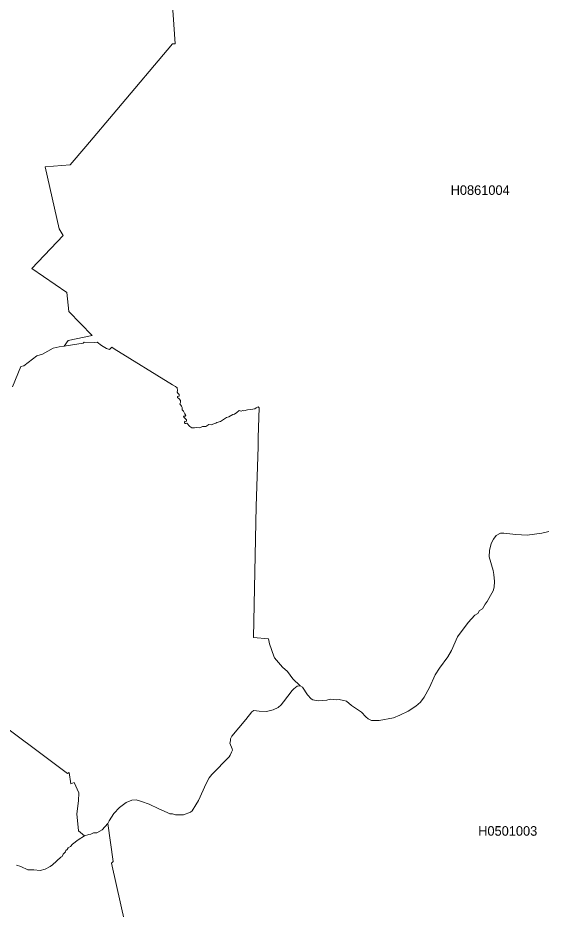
# Model space of a CAD drawing. Extents: x 369010 to 739155, y 6377141 to 6616555.
# Drawn here: x 680791 to 686323, y 6474588 to 6483905 of the extents above; entities that cross this region are included whole.
import ezdxf
from ezdxf.enums import TextEntityAlignment as Align

# ---------------------------------------------------------------- set-up
doc = ezdxf.new("R2010")
doc.units = 0
doc.header["$LTSCALE"] = 40
doc.layers.add('1', color=7, linetype='Continuous', lineweight=13)
doc.layers.add('2', color=7, linetype='Continuous')

msp = doc.modelspace()

# ---------------------------------------------------------------- linework, layer by layer
at = {"layer": '1'}
for points in [[(681222.9, 6480465.96), (681276.69, 6480474.4), (681317.41, 6480532), (681567.98, 6480584.46), (681322.21, 6480834.21), (681302.02, 6481033.31), (680938.24, 6481283.22), (681263.45, 6481629.62), (681221.75, 6481698.63), (681076.76, 6482346.58), (681337.1, 6482368.76), (681499.79, 6482561.08), (681824.18, 6482944.55), (682405.76, 6483632.22), (682434.06, 6483632.05), (682395.5, 6484191.95)], [(682395.5, 6484191.95), (682434.06, 6483632.05), (682405.76, 6483632.22), (681824.18, 6482944.55), (681499.79, 6482561.08), (681337.1, 6482368.76), (681076.76, 6482346.58), (681221.75, 6481698.63), (681263.45, 6481629.62), (680938.24, 6481283.22), (681302.02, 6481033.31), (681322.21, 6480834.21), (681567.98, 6480584.46), (681317.41, 6480532), (681276.69, 6480474.4), (681474.64, 6480505.68), (681483.57, 6480513.63), (681595.29, 6480511.31), (681619.12, 6480514.12), (681665.46, 6480481.35), (681717.6, 6480449.25), (681748.05, 6480437.66), (681773.54, 6480462.82), (681797.87, 6480445.77), (682408.74, 6480069.58), (682436.88, 6480051.54), (682456.41, 6480036.48), (682459.05, 6480011.16), (682455.25, 6479990.8), (682462.03, 6479980.87), (682476.6, 6479968.95), (682475.77, 6479949.75), (682460.54, 6479946.28), (682459.05, 6479936.35), (682475.11, 6479924.1), (682491.16, 6479903.58), (682490, 6479883.88), (682482.56, 6479868.49), (682501.09, 6479846.31), (682506.72, 6479831.58), (682507.22, 6479808.58), (682523.77, 6479794.68), (682536.18, 6479764.72), (682544.95, 6479749.66), (682538.83, 6479739.56), (682529.39, 6479740.23), (682524.59, 6479745.52), (682522.44, 6479736.42), (682528.07, 6479725.66), (682553.72, 6479702.66), (682553.72, 6479687.76), (682546.44, 6479683.95), (682535.52, 6479689.09), (682531.54, 6479683.46), (682532.7, 6479671.05), (682538.66, 6479665.42), (682547.6, 6479664.43), (682558.36, 6479668.56), (682589.47, 6479632.32), (682609, 6479621.06), (682637.47, 6479619.24), (682662.95, 6479622.72), (682691.59, 6479619.57), (682721.05, 6479632.48), (682754.31, 6479634.63), (682766.73, 6479640.92), (682786.92, 6479653.67), (682813.89, 6479652.34), (682830.11, 6479656.65), (682858.41, 6479666.74), (682870.33, 6479674.69), (682908.56, 6479685.28), (682972.94, 6479727.65), (682997.44, 6479732.94), (683038.32, 6479759.92), (683053.88, 6479762.4), (683080.19, 6479780.94), (683105.18, 6479798.98), (683124.05, 6479792.03), (683140.93, 6479799.97), (683153.84, 6479795.5), (683192.24, 6479808.74), (683225.34, 6479811.39), (683265.89, 6479819.34), (683282.6, 6479827.61), (683302.79, 6479839.36), (683311.9, 6479828.77), (683304.12, 6479519.44), (683300.97, 6479420.97), (683283.1, 6478798.84), (683253.31, 6477429.46), (683409.71, 6477413.57), (683420.8, 6477362.1), (683465.65, 6477233.01), (683474.75, 6477214.3), (683557.83, 6477118.48), (683609.14, 6477072.63), (683664.92, 6476996.83), (683740.72, 6476921.2), (683766.87, 6476909.78)], [(680735.33, 6480049.06), (680822.22, 6480261.4), (680854.16, 6480268.18), (680989.05, 6480371.13), (681048.46, 6480389.5), (681161.67, 6480451.73), (681222.9, 6480465.96)], [(683236.92, 6476651.92), (683256.95, 6476663.18), (683312.39, 6476656.56), (683390.51, 6476653.41), (683460.19, 6476670.79), (683512.49, 6476697.6), (683541.45, 6476725.41), (683565.94, 6476755.03), (683656.64, 6476875.35), (683674.02, 6476892.56), (683709.44, 6476918.71), (683740.72, 6476921.2), (683664.92, 6476996.83), (683609.14, 6477072.63), (683557.83, 6477118.48), (683474.75, 6477214.3), (683465.65, 6477233.01), (683420.8, 6477362.1), (683409.71, 6477413.57), (683253.31, 6477429.46), (683283.1, 6478798.84), (683300.97, 6479420.97), (683304.12, 6479519.44), (683311.9, 6479828.77), (683302.79, 6479839.36), (683282.6, 6479827.61), (683265.89, 6479819.34), (683225.34, 6479811.39), (683192.24, 6479808.74), (683153.84, 6479795.5), (683140.93, 6479799.97), (683124.05, 6479792.03), (683105.18, 6479798.98), (683080.19, 6479780.94), (683053.88, 6479762.4), (683038.32, 6479759.92), (682997.44, 6479732.94), (682972.94, 6479727.65), (682908.56, 6479685.28), (682870.33, 6479674.69), (682858.41, 6479666.74), (682830.11, 6479656.65), (682813.89, 6479652.34), (682786.92, 6479653.67), (682766.73, 6479640.92), (682754.31, 6479634.63), (682721.05, 6479632.48), (682691.59, 6479619.57), (682662.95, 6479622.72), (682637.47, 6479619.24), (682609, 6479621.06), (682589.47, 6479632.32), (682558.36, 6479668.56), (682547.6, 6479664.43), (682538.66, 6479665.42), (682532.7, 6479671.05), (682531.54, 6479683.46), (682535.52, 6479689.09), (682546.44, 6479683.95), (682553.72, 6479687.76), (682553.72, 6479702.66), (682528.07, 6479725.66), (682522.44, 6479736.42), (682524.59, 6479745.52), (682529.39, 6479740.23), (682538.83, 6479739.56), (682544.95, 6479749.66), (682536.18, 6479764.72), (682523.77, 6479794.68), (682507.22, 6479808.58), (682506.72, 6479831.58), (682501.09, 6479846.31), (682482.56, 6479868.49), (682490, 6479883.88), (682491.16, 6479903.58), (682475.11, 6479924.1), (682459.05, 6479936.35), (682460.54, 6479946.28), (682475.77, 6479949.75), (682476.6, 6479968.95), (682462.03, 6479980.87), (682455.25, 6479990.8), (682459.05, 6480011.16), (682456.41, 6480036.48), (682436.88, 6480051.54), (682408.74, 6480069.58), (681797.87, 6480445.77), (681773.54, 6480462.82), (681748.05, 6480437.66), (681717.6, 6480449.25), (681665.46, 6480481.35), (681619.12, 6480514.12), (681595.29, 6480511.31), (681483.57, 6480513.63), (681474.64, 6480505.68), (681276.69, 6480474.4), (681222.9, 6480465.96), (681161.67, 6480451.73), (681048.46, 6480389.5), (680989.05, 6480371.13)], [(680989.05, 6480371.13), (680854.16, 6480268.18), (680822.22, 6480261.4), (680735.33, 6480049.06)], [(683766.87, 6476909.78), (683817.18, 6476830), (683855.91, 6476785.15), (683875.27, 6476775.72), (683928.07, 6476767.44), (684019.59, 6476772.57), (684055.67, 6476782.17), (684118.56, 6476775.55), (684149.35, 6476781.18), (684226.8, 6476763.8), (684278.11, 6476718.79), (684381.71, 6476646.63), (684426.57, 6476600.12), (684451.39, 6476579.27), (684487.64, 6476559.4), (684565.26, 6476559.74), (684715.04, 6476589.53), (684782.4, 6476615.51), (684868.79, 6476658.05), (684949.06, 6476709.85), (684998.22, 6476753.38), (685037.61, 6476802.53), (685094.37, 6476904.32), (685152.96, 6477038.04), (685195.83, 6477105.73), (685285.03, 6477225.06), (685321.78, 6477293.58), (685384.67, 6477434.76), (685496.38, 6477583.87), (685567.72, 6477661.66), (685599.16, 6477678.21), (685616.04, 6477709.49), (685645.83, 6477729.19), (685673.64, 6477776.52), (685695.98, 6477805.32), (685731.9, 6477867.05), (685758.54, 6477917.2), (685767.15, 6477952.29), (685773.77, 6478011.87), (685766.65, 6478087.67), (685758.38, 6478127.39), (685718.16, 6478269.89), (685720.64, 6478336.42), (685738.52, 6478409.08), (685762.68, 6478456.74), (685790.65, 6478493.98), (685835.34, 6478516.99), (685868.27, 6478519.47), (685996.54, 6478505.24), (686114.87, 6478496.3), (686267.3, 6478518.14), (686340.62, 6478537.01)], [(686340.62, 6478537.01), (686267.3, 6478518.14), (686114.87, 6478496.3), (685996.54, 6478505.24), (685868.27, 6478519.47), (685835.34, 6478516.99), (685790.65, 6478493.98), (685762.68, 6478456.74), (685738.52, 6478409.08), (685720.64, 6478336.42), (685718.16, 6478269.89), (685758.38, 6478127.39), (685766.65, 6478087.67), (685773.77, 6478011.87), (685767.15, 6477952.29), (685758.54, 6477917.2), (685731.9, 6477867.05), (685695.98, 6477805.32), (685673.64, 6477776.52), (685645.83, 6477729.19), (685616.04, 6477709.49), (685599.16, 6477678.21), (685567.72, 6477661.66), (685496.38, 6477583.87), (685384.67, 6477434.76)], [(685384.67, 6477434.76), (685321.78, 6477293.58), (685285.03, 6477225.06), (685195.83, 6477105.73), (685152.96, 6477038.04), (685094.37, 6476904.32), (685037.61, 6476802.53), (684998.22, 6476753.38), (684949.06, 6476709.85), (684868.79, 6476658.05), (684782.4, 6476615.51), (684715.04, 6476589.53), (684565.26, 6476559.74), (684487.64, 6476559.4), (684451.39, 6476579.27), (684426.57, 6476600.12), (684381.71, 6476646.63), (684278.11, 6476718.79), (684226.8, 6476763.8), (684149.35, 6476781.18), (684118.56, 6476775.55), (684055.67, 6476782.17), (684019.59, 6476772.57), (683928.07, 6476767.44), (683875.27, 6476775.72), (683855.91, 6476785.15), (683817.18, 6476830), (683766.87, 6476909.78), (683740.72, 6476921.2), (683709.44, 6476918.71), (683674.02, 6476892.56), (683656.64, 6476875.35), (683565.94, 6476755.03), (683541.45, 6476725.41), (683512.49, 6476697.6), (683460.19, 6476670.79), (683390.51, 6476653.41), (683312.39, 6476656.56), (683256.95, 6476663.18), (683236.92, 6476651.92), (683174.69, 6476571.49), (683027.06, 6476394.89), (683013.82, 6476367.42), (683013.33, 6476346.4), (683006.87, 6476322.4), (683032.03, 6476263.32), (683032.69, 6476250.91), (683023.59, 6476228.73), (683010.18, 6476197.78), (682998.93, 6476181.72), (682819.36, 6475997.19), (682790.06, 6475961.44), (682758.78, 6475901.86), (682678.02, 6475723.78), (682651.7, 6475677.1), (682613.47, 6475614.71), (682594.1, 6475600.81), (682521.12, 6475573.5), (682439.03, 6475572.84), (682405.43, 6475583.26), (682380.44, 6475586.08), (682351.97, 6475597.99), (682263.76, 6475636.39), (682164.13, 6475685.05), (682083.19, 6475714.51), (682026.59, 6475732.55), (681980.91, 6475727.58), (681922.49, 6475702.09), (681854.8, 6475650.79), (681794.89, 6475587.07), (681744.57, 6475510.61), (681730.67, 6475484.62)], [(680607.89, 6476534.08), (680975.48, 6476258.02), (681309.46, 6476007.12), (681326.84, 6476017.38), (681343.89, 6475898.22), (681379.47, 6475912.62), (681428.46, 6475803.05), (681424.16, 6475719.64), (681407.61, 6475583.92), (681425.65, 6475407.83), (681487.55, 6475353.38), (681531.24, 6475368.6), (681554.41, 6475372.24), (681582.88, 6475384.49), (681615.15, 6475385.98), (681671.75, 6475417.43), (681730.67, 6475484.62), (681744.57, 6475510.61), (681794.89, 6475587.07), (681854.8, 6475650.79), (681922.49, 6475702.09), (681980.91, 6475727.58), (682026.59, 6475732.55), (682083.19, 6475714.51), (682164.13, 6475685.05), (682263.76, 6475636.39), (682351.97, 6475597.99), (682380.44, 6475586.08), (682405.43, 6475583.26), (682439.03, 6475572.84), (682521.12, 6475573.5), (682594.1, 6475600.81), (682613.47, 6475614.71), (682651.7, 6475677.1), (682678.02, 6475723.78), (682758.78, 6475901.86), (682790.06, 6475961.44), (682819.36, 6475997.19), (682998.93, 6476181.72), (683010.18, 6476197.78), (683023.59, 6476228.73), (683032.69, 6476250.91), (683032.03, 6476263.32), (683006.87, 6476322.4), (683013.33, 6476346.4), (683013.82, 6476367.42), (683027.06, 6476394.89), (683174.69, 6476571.49), (683236.92, 6476651.92)], [(680778.36, 6475049.18), (680820.56, 6475035.11), (680895.37, 6474998.87), (680956.94, 6474998.04), (681023.64, 6474993.57), (681077.43, 6475005.98), (681129.06, 6475034.45), (681154.22, 6475051.5), (681238.46, 6475131.44), (681255.67, 6475139.38), (681264.94, 6475163.54), (681287.29, 6475187.71), (681290.93, 6475202.27), (681306.81, 6475211.54), (681315.59, 6475229.91), (681340.91, 6475243.15), (681361.43, 6475267.65), (681422.5, 6475312.5), (681487.55, 6475353.38), (681425.65, 6475407.83), (681407.61, 6475583.92), (681424.16, 6475719.64), (681428.46, 6475803.05), (681379.47, 6475912.62), (681343.89, 6475898.22), (681326.84, 6476017.38), (681309.46, 6476007.12), (680975.48, 6476258.02), (680607.89, 6476534.08)], [(682963.01, 6469735.51), (681768.24, 6475069.87), (681788.43, 6475085.76), (681730.67, 6475484.62), (681671.75, 6475417.43), (681615.15, 6475385.98), (681582.88, 6475384.49), (681554.41, 6475372.24), (681531.24, 6475368.6), (681487.55, 6475353.38), (681422.5, 6475312.5), (681361.43, 6475267.65), (681340.91, 6475243.15), (681315.59, 6475229.91), (681306.81, 6475211.54), (681290.93, 6475202.27), (681287.29, 6475187.71), (681264.94, 6475163.54), (681255.67, 6475139.38), (681238.46, 6475131.44), (681154.22, 6475051.5), (681129.06, 6475034.45), (681077.43, 6475005.98), (681023.64, 6474993.57), (680956.94, 6474998.04), (680895.37, 6474998.87), (680820.56, 6475035.11), (680778.36, 6475049.18)], [(681730.67, 6475484.62), (681788.43, 6475085.76), (681768.24, 6475069.87), (682963.01, 6469735.51)]]:
    msp.add_lwpolyline(points, dxfattribs=at)

# ---------------------------------------------------------------- texts
at = {"layer": '2'}
for s, p in [('H0861004', (685622.45, 6482054.05)), ('H0501003', (685910.48, 6475355.9))]:
    msp.add_text(s, height=100, dxfattribs=at).set_placement(p, align=Align.CENTER)

doc.saveas('drawing.dxf')
